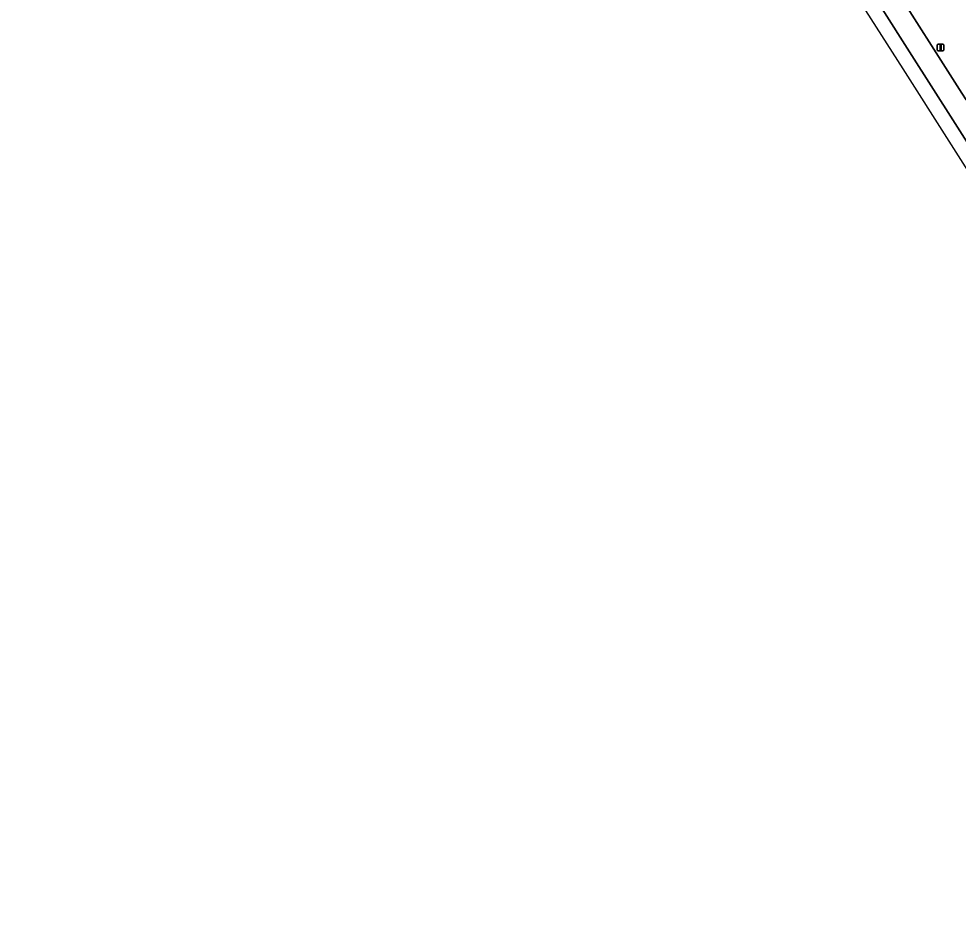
# Model space of a CAD drawing. Extents: x 159680 to 160786, y 387323 to 388340.
# Drawn here: x 159852.1 to 159993.2, y 387341 to 387475 of the extents above; entities that cross this region are included whole.
import ezdxf

# ---------------------------------------------------------------- set-up
doc = ezdxf.new("R2010")
doc.units = 0
for name, color, linetype in [('IMGEO_Berm_groen', 7, 'Continuous'), ('IMGEO_Lichtmast', 7, 'Continuous'), ('IMGEO_OVBaan_gesloten', 7, 'Continuous'), ('IMGEO_Rijbaan_regionaal_gesloten', 7, 'Continuous')]:
    doc.layers.add(name, color=color, linetype=linetype)

msp = doc.modelspace()

# ---------------------------------------------------------------- linework, layer by layer
at = {"layer": 'IMGEO_Berm_groen'}
msp.add_lwpolyline([(159950.28, 387532.24), (159950.93, 387531.21), (159961.37, 387514.79), (159972.31, 387497.51), (159982.75, 387481.07), (159993.72, 387463.85), (159994.34, 387462.82)], dxfattribs=at)
at = {"layer": 'IMGEO_Lichtmast'}
for p, q in [((159990.02, 387470.28), (159990.02, 387471.08)), ((159990.02, 387471.08), (159990.02, 387470.28)), ((159990.12, 387471.18), (159990.91, 387471.18)), ((159990.91, 387471.18), (159990.12, 387471.18)), ((159991.01, 387471.08), (159991.01, 387470.28)), ((159991.01, 387470.28), (159991.01, 387471.08)), ((159990.91, 387470.18), (159990.12, 387470.18)), ((159990.12, 387470.18), (159990.91, 387470.18))]:
    msp.add_line(p, q, dxfattribs=at)
msp.add_lwpolyline([(159990.44, 387471.05), (159990.59, 387471.05), (159990.59, 387470.3), (159990.44, 387470.3), (159990.44, 387471.05)], dxfattribs=at)
for centre, start, end in [((159990.12, 387471.08), 90, 180), ((159990.12, 387471.08), 90, 180), ((159990.91, 387471.08), 0, 90), ((159990.91, 387471.08), 360, 90), ((159990.12, 387470.28), 180, 270), ((159990.12, 387470.28), 180, 270), ((159990.91, 387470.28), 270, 0), ((159990.91, 387470.28), 270, 0)]:
    msp.add_arc(centre, 0.1, start, end, dxfattribs=at)
at = {"layer": 'IMGEO_OVBaan_gesloten'}
for points in [[(159858.12, 387669.26), (159855.36, 387672.6), (159852.11, 387676.16), (159883.28, 387626.18), (159920.56, 387567.92), (159984.84, 387467.47), (160065.28, 387341)], [(160065.28, 387341), (160066.65, 387341.76), (160065.96, 387342.85), (160051.2, 387366.44), (160037.47, 387388.37), (160035.01, 387392.27), (160025.49, 387407.3), (159999.06, 387448.99), (159999.2, 387449.07), (159985.84, 387470.05), (159937.56, 387546.06), (159937.46, 387545.98), (159928.34, 387560.27), (159926.73, 387562.81), (159919.71, 387573.9), (159910.99, 387587.6), (159899.84, 387605.11), (159900.01, 387605.23), (159869.1, 387654.07)]]:
    msp.add_lwpolyline(points, dxfattribs=at)
at = {"layer": 'IMGEO_Rijbaan_regionaal_gesloten'}
for points in [[(159911.79, 387592.2), (159913.65, 387589.27), (159929.39, 387564.51), (159929.83, 387563.83), (159930.6, 387562.59), (159930.97, 387561.95), (159928.34, 387560.27), (159937.46, 387545.98), (159937.56, 387546.06), (159985.84, 387470.05), (159999.2, 387449.07), (159999.62, 387449.33)], [(159994.34, 387462.82), (159993.72, 387463.85), (159982.75, 387481.07), (159972.31, 387497.51), (159961.37, 387514.79), (159950.93, 387531.21), (159950.28, 387532.24)]]:
    msp.add_lwpolyline(points, dxfattribs=at)

doc.saveas('drawing.dxf')
